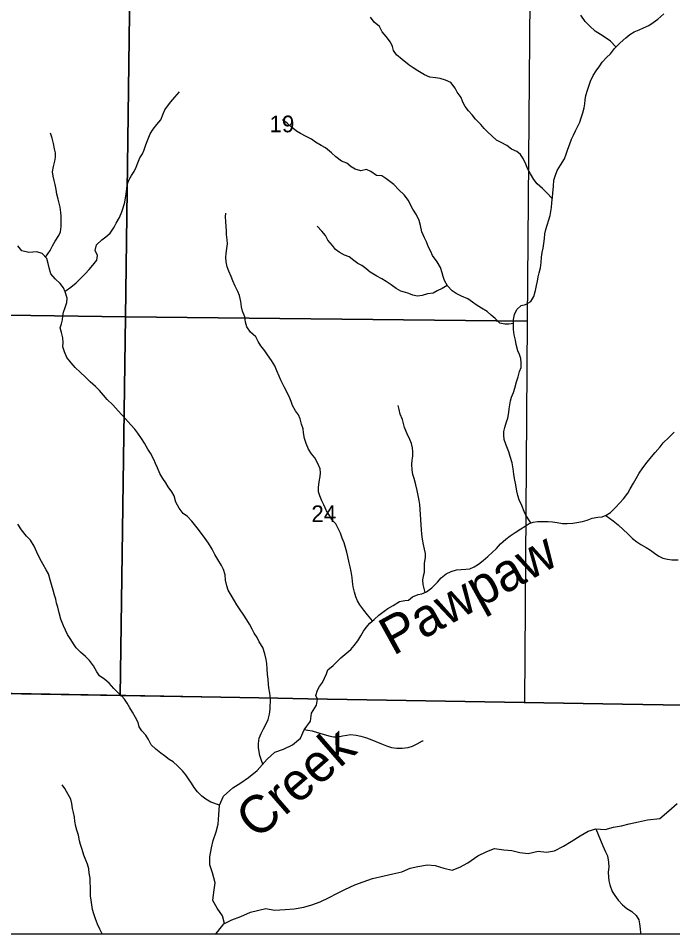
# Model space of a CAD drawing. Extents: x -10 to 158, y 8 to 33.
# Drawn here: x -6.322 to -4.683, y 8.322 to 10.615 of the extents above; entities that cross this region are included whole.
import ezdxf

# ---------------------------------------------------------------- set-up
doc = ezdxf.new("R2010")
doc.units = 0
for name, color, linetype in [('GM_X_Corporation', 7, 'Continuous'), ('GM_X_Minor_River', 7, 'Continuous'), ('GM_X_Minor_River_Text', 7, 'Continuous'), ('GM_X_Section_Text', 7, 'Continuous')]:
    doc.layers.add(name, color=color, linetype=linetype)

msp = doc.modelspace()

# ---------------------------------------------------------------- linework, layer by layer
at = {"layer": 'GM_X_Corporation'}
for points in [[(-6.04, 10.88), (-6.0536, 9.8669), (-7.0611, 9.881), (-7.0512, 10.8902)], [(-5.039, 10.8659), (-5.0474, 9.8563), (-6.0536, 9.8669), (-6.04, 10.88)], [(-6.0536, 9.8669), (-6.0665, 8.9179), (-7.0554, 8.9346), (-7.0611, 9.881)], [(-5.0474, 9.8563), (-5.0537, 8.9006), (-6.0665, 8.9179), (-6.0536, 9.8669)], [(-9.5644, 9.4643), (-9.5644, 8.3217), (-3.0592, 8.3217), (-3.0461, 8.849), (-3.0384, 9.32), (-3.038, 9.8353), (-3.5382, 9.8396), (-4.0418, 9.845), (-4.0443, 9.3749), (-4.0456, 9.0756), (-4.0474, 8.8852), (-4.2975, 8.8883), (-4.8083, 8.897), (-5.5966, 8.9104), (-5.6716, 8.9116), (-6.576, 8.9279), (-7.8105, 8.9446), (-7.9359, 8.9497), (-7.9405, 9.4552), (-8.2177, 9.4548), (-8.6489, 9.4603), (-9.0726, 9.4561), (-9.3995, 9.4613)], [(-7.9379, 8.3217), (-3.0592, 8.3217), (-3.0461, 8.849), (-3.0384, 9.32), (-3.038, 9.8353), (-3.5382, 9.8396), (-4.0418, 9.845), (-4.0443, 9.3749), (-4.0456, 9.0756), (-4.0474, 8.8852), (-4.2975, 8.8883), (-4.8083, 8.897), (-5.5966, 8.9104), (-5.6716, 8.9116), (-6.576, 8.9279), (-7.8105, 8.9446), (-7.9359, 8.9497), (-7.947, 8.8081), (-7.9441, 8.4785)]]:
    msp.add_lwpolyline(points, close=True, dxfattribs=at)
msp.add_lwpolyline([(-6.576, 8.9279), (-5.6716, 8.9116), (-5.5966, 8.9104), (-4.8083, 8.897), (-4.2975, 8.8883), (-4.0474, 8.8852), (-4.0456, 9.0756), (-4.0443, 9.3749), (-4.0418, 9.845), (-4.0376, 10.02), (-4.0275, 10.7192)], dxfattribs=at)
msp.add_lwpolyline([(-6.576, 8.9279), (-5.6716, 8.9116), (-5.5966, 8.9104), (-4.8083, 8.897), (-4.2975, 8.8883), (-4.0474, 8.8852), (-4.0456, 9.0756), (-4.0443, 9.3749), (-4.0418, 9.845), (-4.0376, 10.02), (-4.0275, 10.7192)], dxfattribs=at)
at = {"layer": 'GM_X_Minor_River'}
for points in [[(-4.9845, 10.163), (-4.998, 10.177), (-5.0088, 10.1886), (-5.0219, 10.2002), (-5.0307, 10.2111), (-5.0389, 10.225), (-5.0455, 10.2367), (-5.051, 10.2496), (-5.0569, 10.2635), (-5.0638, 10.2737), (-5.0734, 10.2808), (-5.0868, 10.2871), (-5.0979, 10.2957), (-5.1124, 10.3031), (-5.1242, 10.309), (-5.1358, 10.3199), (-5.1454, 10.3292), (-5.155, 10.3382), (-5.1631, 10.3488), (-5.1769, 10.3615), (-5.1854, 10.3728), (-5.1943, 10.3829), (-5.2024, 10.3938), (-5.2086, 10.4047), (-5.2129, 10.4161), (-5.2222, 10.4296), (-5.2273, 10.4398), (-5.2384, 10.4541), (-5.2522, 10.4596), (-5.2651, 10.464), (-5.2765, 10.4654), (-5.291, 10.4675), (-5.3043, 10.4726), (-5.3208, 10.4831), (-5.3326, 10.4901), (-5.343, 10.4972), (-5.3606, 10.5114), (-5.3748, 10.523), (-5.3821, 10.5335), (-5.3846, 10.5441), (-5.3896, 10.5551), (-5.4008, 10.569), (-5.4101, 10.5806), (-5.4167, 10.5942), (-5.4301, 10.6047), (-5.4394, 10.6175)], [(-4.8249, 10.5429), (-4.8388, 10.5576), (-4.8521, 10.5661), (-4.8632, 10.5736), (-4.8766, 10.5822), (-4.8909, 10.5953), (-4.902, 10.6069), (-4.9128, 10.6223)], [(-4.8005, 10.5653), (-4.7904, 10.5738), (-4.7795, 10.5804), (-4.7667, 10.5859), (-4.7561, 10.5905), (-4.7429, 10.5964), (-4.7316, 10.6038), (-4.72, 10.6127), (-4.7046, 10.6261)], [(-5.0382, 9.3505), (-5.0504, 9.3698), (-5.0551, 9.3796), (-5.061, 9.3943), (-5.0669, 9.4087), (-5.0708, 9.4197), (-5.0732, 9.4303), (-5.0757, 9.4458), (-5.0793, 9.4617), (-5.081, 9.4731), (-5.0827, 9.4863), (-5.0852, 9.5015), (-5.0895, 9.517), (-5.0935, 9.5283), (-5.1002, 9.5457), (-5.1049, 9.5593), (-5.1058, 9.57), (-5.1055, 9.5794), (-5.103, 9.5894), (-5.099, 9.6035), (-5.0961, 9.613), (-5.0936, 9.6271), (-5.0926, 9.6366), (-5.0909, 9.6465), (-5.0891, 9.656), (-5.0862, 9.6659), (-5.0814, 9.6773), (-5.0785, 9.688), (-5.0742, 9.7044), (-5.0702, 9.7162), (-5.0662, 9.7296), (-5.0625, 9.7402), (-5.0619, 9.7513), (-5.0632, 9.7623), (-5.0663, 9.7721), (-5.0706, 9.7819), (-5.0746, 9.7978), (-5.0767, 9.8084), (-5.0799, 9.822), (-5.0812, 9.8349), (-5.0815, 9.86), (-5.0787, 9.8725), (-5.0735, 9.8855), (-5.0619, 9.8952), (-5.0517, 9.898), (-5.0385, 9.9053), (-5.0307, 9.918), (-5.0267, 9.9328), (-5.0242, 9.9454), (-5.0217, 9.9564), (-5.0196, 9.9671), (-5.0171, 9.9774), (-5.0142, 9.9896), (-5.0125, 10.0033), (-5.0111, 10.0162), (-5.0097, 10.028), (-5.0076, 10.039), (-5.0055, 10.0504), (-5.0038, 10.0626), (-5.0031, 10.0744), (-5.0006, 10.0858), (-4.997, 10.0961), (-4.9926, 10.1095), (-4.9893, 10.1209), (-4.9876, 10.1304), (-4.9862, 10.141), (-4.9852, 10.1521), (-4.9842, 10.1665), (-4.9832, 10.1768), (-4.9816, 10.1943), (-4.9803, 10.2095), (-4.9774, 10.2194), (-4.9718, 10.2331), (-4.9641, 10.2465), (-4.9536, 10.2622), (-4.9492, 10.2744), (-4.9452, 10.287), (-4.9416, 10.2977), (-4.9361, 10.3118), (-4.9309, 10.3221), (-4.9265, 10.3328), (-4.9213, 10.3424), (-4.9154, 10.3542), (-4.9117, 10.3649), (-4.9077, 10.3775), (-4.9045, 10.3904), (-4.9031, 10.4003), (-4.9017, 10.4106), (-4.9, 10.4216), (-4.8963, 10.4342), (-4.8927, 10.4445), (-4.8883, 10.4575), (-4.8816, 10.4716), (-4.8746, 10.4827), (-4.8656, 10.4953), (-4.8593, 10.5049), (-4.8488, 10.5164), (-4.8387, 10.5257), (-4.8286, 10.5391), (-4.8144, 10.5533), (-4.8005, 10.5653)], [(-6.2046, 9.9309), (-6.1901, 9.9411), (-6.1766, 9.9519), (-6.1631, 9.965), (-6.1545, 9.9746), (-6.1444, 9.9857), (-6.1351, 9.9961), (-6.1254, 10.0088), (-6.1236, 10.0202), (-6.1291, 10.0326), (-6.1259, 10.0471), (-6.1124, 10.0598), (-6.1022, 10.0668), (-6.0917, 10.076), (-6.0817, 10.091), (-6.0769, 10.1013), (-6.068, 10.1158), (-6.0628, 10.1295), (-6.0588, 10.1399), (-6.0552, 10.1543), (-6.0534, 10.165), (-6.052, 10.1745), (-6.0503, 10.1874), (-6.0489, 10.1973), (-6.0453, 10.2095), (-6.0379, 10.221), (-6.0319, 10.2309), (-6.0267, 10.2413), (-6.022, 10.2523), (-6.0176, 10.2653), (-6.0109, 10.2753), (-6.0064, 10.2848), (-6.0021, 10.2978), (-5.998, 10.3081), (-5.9914, 10.3253), (-5.984, 10.3371), (-5.975, 10.3486), (-5.9649, 10.3605), (-5.9587, 10.375), (-5.9546, 10.385), (-5.9479, 10.3945), (-5.9397, 10.4053), (-5.9296, 10.4172), (-5.9184, 10.4306)], [(-5.0814, 9.8497), (-5.0928, 9.8484), (-5.103, 9.8487), (-5.1156, 9.8512), (-5.1275, 9.8628), (-5.1371, 9.871), (-5.1478, 9.88), (-5.1616, 9.8882), (-5.1746, 9.8971), (-5.1842, 9.9038), (-5.1957, 9.9117), (-5.2121, 9.9187), (-5.225, 9.925), (-5.235, 9.9321), (-5.2465, 9.9441), (-5.2543, 9.9576), (-5.2579, 9.9675), (-5.2599, 9.9773), (-5.2642, 9.9905), (-5.2731, 10.0048), (-5.284, 10.0203), (-5.2887, 10.0305), (-5.2941, 10.041), (-5.2992, 10.055), (-5.3047, 10.0648), (-5.3109, 10.0799), (-5.3142, 10.0955), (-5.3178, 10.1079), (-5.3244, 10.1219), (-5.3337, 10.1366), (-5.3391, 10.1472), (-5.3442, 10.1585), (-5.355, 10.172), (-5.3688, 10.1851), (-5.3815, 10.1979), (-5.3915, 10.2057), (-5.4015, 10.2132), (-5.4114, 10.2199), (-5.4243, 10.2205), (-5.4385, 10.2309), (-5.45, 10.2357), (-5.464, 10.2329), (-5.478, 10.2365), (-5.4884, 10.2428), (-5.4987, 10.2514), (-5.5125, 10.2566), (-5.5266, 10.2674), (-5.537, 10.2779), (-5.5527, 10.2902), (-5.5631, 10.2958), (-5.5776, 10.3043), (-5.5872, 10.3118), (-5.6009, 10.3185), (-5.6147, 10.3259), (-5.6254, 10.3315), (-5.6384, 10.3423), (-5.6484, 10.352), (-5.6603, 10.3599)], [(-6.2536, 10.016), (-6.2422, 10.0327), (-6.2363, 10.0445), (-6.2292, 10.056), (-6.2203, 10.0706), (-6.2162, 10.0801), (-6.2145, 10.093), (-6.2143, 10.1071), (-6.2145, 10.1189), (-6.215, 10.1284), (-6.217, 10.1412), (-6.2198, 10.1511), (-6.2222, 10.1613), (-6.2251, 10.1738), (-6.2271, 10.1855), (-6.2295, 10.198), (-6.2323, 10.2079), (-6.2347, 10.2188), (-6.2357, 10.2302), (-6.2339, 10.2435), (-6.2303, 10.2565), (-6.2282, 10.2668), (-6.2283, 10.2774), (-6.2307, 10.2876), (-6.2336, 10.3009), (-6.2368, 10.3141), (-6.2411, 10.3266)], [(-5.4346, 9.1056), (-5.4471, 9.1205), (-5.4567, 9.1322), (-5.4664, 9.1457), (-5.4718, 9.1555), (-5.4765, 9.1657), (-5.4801, 9.1775), (-5.4829, 9.1907), (-5.4846, 9.2036), (-5.4855, 9.2142), (-5.488, 9.2286), (-5.4904, 9.2404), (-5.4932, 9.2506), (-5.4968, 9.2669), (-5.4992, 9.2771), (-5.5024, 9.2892), (-5.506, 9.3009), (-5.5103, 9.3126), (-5.5146, 9.3251), (-5.5267, 9.3485), (-5.5367, 9.3586), (-5.5422, 9.3692), (-5.5499, 9.3805), (-5.5569, 9.3956), (-5.5612, 9.4058), (-5.5663, 9.4182), (-5.5695, 9.4284), (-5.57, 9.4395), (-5.5683, 9.4535), (-5.5658, 9.4665), (-5.5652, 9.4763), (-5.5657, 9.4858), (-5.5716, 9.4994), (-5.5793, 9.5134), (-5.5871, 9.5235), (-5.5948, 9.5356), (-5.6007, 9.5499), (-5.6046, 9.562), (-5.6075, 9.5761), (-5.6084, 9.5859), (-5.6123, 9.5976), (-5.6159, 9.6113), (-5.6198, 9.6211), (-5.6279, 9.6316), (-5.6353, 9.6444), (-5.6381, 9.655), (-5.6436, 9.6675), (-5.656, 9.6916), (-5.6642, 9.7078), (-5.6682, 9.7181), (-5.674, 9.7313), (-5.6795, 9.7441), (-5.6876, 9.7573), (-5.6973, 9.7716), (-5.7039, 9.7818), (-5.7147, 9.7942), (-5.7213, 9.8047), (-5.7271, 9.8164), (-5.7398, 9.8284), (-5.7498, 9.8416), (-5.7526, 9.8533), (-5.754, 9.8666), (-5.7602, 9.8809), (-5.763, 9.8919), (-5.7643, 9.9055), (-5.7679, 9.9203), (-5.7719, 9.9305), (-5.7785, 9.9433), (-5.7847, 9.9573), (-5.7887, 9.9679), (-5.7945, 9.9811), (-5.7989, 9.9917), (-5.8013, 10.0046), (-5.8018, 10.0156), (-5.8008, 10.0258), (-5.7991, 10.0376), (-5.7977, 10.0494), (-5.7986, 10.06), (-5.7999, 10.0729), (-5.8004, 10.0824), (-5.8013, 10.0934), (-5.8022, 10.1055), (-5.8028, 10.1169), (-5.8018, 10.1268)], [(-5.2473, 9.9453), (-5.2601, 9.9374), (-5.2726, 9.9323), (-5.2827, 9.9261), (-5.2967, 9.9244), (-5.31, 9.9201), (-5.3217, 9.9188), (-5.3335, 9.9213), (-5.3434, 9.925), (-5.3541, 9.929), (-5.364, 9.9315), (-5.3755, 9.9378), (-5.3877, 9.9468), (-5.4007, 9.9554), (-5.4114, 9.9617), (-5.4237, 9.9684), (-5.4401, 9.9784), (-5.4516, 9.9881), (-5.4616, 9.9952), (-5.4711, 10.0008), (-5.4815, 10.0083), (-5.493, 10.0172), (-5.5048, 10.0209), (-5.5178, 10.0287), (-5.5274, 10.0358), (-5.5351, 10.0455), (-5.5463, 10.0587), (-5.5525, 10.0704), (-5.5614, 10.0813), (-5.5729, 10.0937)], [(-5.6905, 8.9107), (-5.6919, 8.9241), (-5.6943, 8.9374), (-5.6948, 8.9469), (-5.6961, 8.9594), (-5.6978, 8.9711), (-5.6984, 8.9852), (-5.6993, 8.9984), (-5.7006, 9.0087), (-5.7046, 9.0223), (-5.7097, 9.0382), (-5.7182, 9.0529), (-5.7237, 9.0638), (-5.7307, 9.0748), (-5.7357, 9.0846), (-5.7423, 9.0966), (-5.7493, 9.1076), (-5.7582, 9.1219), (-5.7659, 9.1328), (-5.7745, 9.1456), (-5.7799, 9.1554), (-5.7888, 9.1693), (-5.7962, 9.1821), (-5.7994, 9.1927), (-5.8026, 9.2071), (-5.8039, 9.2208), (-5.8079, 9.234), (-5.8129, 9.2438), (-5.8222, 9.2589), (-5.8292, 9.2717), (-5.8366, 9.2849), (-5.8455, 9.3), (-5.8537, 9.312), (-5.8653, 9.3274), (-5.8734, 9.3384), (-5.8872, 9.3549), (-5.8984, 9.3669), (-5.9087, 9.3744), (-5.9192, 9.3875), (-5.927, 9.403), (-5.9313, 9.4185), (-5.9371, 9.4283), (-5.946, 9.4407), (-5.9519, 9.4509), (-5.9596, 9.4618), (-5.9673, 9.4742), (-5.9732, 9.4882), (-5.9779, 9.4992), (-5.9826, 9.5097), (-5.9904, 9.5256), (-5.997, 9.5357), (-6.0059, 9.5501), (-6.0136, 9.5617), (-6.0226, 9.5753), (-6.0303, 9.5858), (-6.0403, 9.5963), (-6.053, 9.611), (-6.0626, 9.6211), (-6.0715, 9.6316), (-6.0853, 9.6463), (-6.0988, 9.6594), (-6.1084, 9.6703), (-6.1184, 9.6819), (-6.128, 9.692), (-6.1415, 9.7036), (-6.1534, 9.7156), (-6.1665, 9.7284), (-6.1795, 9.74), (-6.1895, 9.7516), (-6.2, 9.7652), (-6.2058, 9.7791), (-6.2105, 9.7916), (-6.2096, 9.8026), (-6.2105, 9.814), (-6.2137, 9.8276), (-6.2165, 9.8394), (-6.2132, 9.8489), (-6.2107, 9.8596), (-6.21, 9.8691), (-6.2087, 9.8786), (-6.2046, 9.8904), (-6.2006, 9.9026), (-6.1996, 9.9136), (-6.204, 9.9295), (-6.2087, 9.9397), (-6.2172, 9.9506), (-6.2295, 9.9622), (-6.2406, 9.9742), (-6.2443, 9.9894), (-6.2471, 10), (-6.2506, 10.0128), (-6.2622, 10.0252), (-6.2755, 10.0296), (-6.2857, 10.0287), (-6.2952, 10.0282), (-6.3127, 10.0325), (-6.3231, 10.0446)], [(-5.3027, 9.1764), (-5.3077, 9.1964), (-5.309, 9.207), (-5.3065, 9.218), (-5.3047, 9.2276), (-5.3041, 9.2397), (-5.3042, 9.2496), (-5.3021, 9.2644), (-5.3022, 9.2739), (-5.3043, 9.2849), (-5.3071, 9.2966), (-5.3095, 9.3095), (-5.3109, 9.3228), (-5.3121, 9.3338), (-5.3127, 9.3448), (-5.3132, 9.3592), (-5.3145, 9.3721), (-5.3151, 9.3839), (-5.3164, 9.3971), (-5.318, 9.407), (-5.3201, 9.4195), (-5.3225, 9.432), (-5.3261, 9.4464), (-5.3305, 9.4615), (-5.3333, 9.4717), (-5.3354, 9.4838), (-5.3359, 9.4971), (-5.3353, 9.5074), (-5.3335, 9.5177), (-5.3337, 9.5287), (-5.3346, 9.5389), (-5.337, 9.5499), (-5.3409, 9.5597), (-5.3479, 9.5737), (-5.3542, 9.5892), (-5.3574, 9.5998), (-5.3598, 9.6096), (-5.3653, 9.6232), (-5.3681, 9.6349), (-5.3701, 9.6448)], [(-5.5724, 8.9088), (-5.5765, 8.9184), (-5.5728, 8.9313), (-5.5673, 8.9409), (-5.5602, 8.9505), (-5.5546, 8.962), (-5.5502, 8.9723), (-5.5466, 8.9826), (-5.5334, 8.9937), (-5.514, 9.013), (-5.4993, 9.0253), (-5.4892, 9.0338), (-5.4806, 9.0434), (-5.4713, 9.0549), (-5.4635, 9.0675), (-5.4572, 9.0794), (-5.4505, 9.089), (-5.4415, 9.0997), (-5.4306, 9.109), (-5.4186, 9.1194), (-5.4058, 9.1298), (-5.3961, 9.136), (-5.3825, 9.1438), (-5.3667, 9.1538), (-5.3538, 9.1559), (-5.3443, 9.1568), (-5.3342, 9.1653), (-5.3206, 9.1715), (-5.3108, 9.1732), (-5.2991, 9.1779), (-5.2863, 9.1879), (-5.2721, 9.2021), (-5.2624, 9.2129), (-5.2504, 9.2229), (-5.2375, 9.2288), (-5.2243, 9.2328), (-5.2122, 9.2341), (-5.2008, 9.2346), (-5.191, 9.2358), (-5.18, 9.2402), (-5.1691, 9.2475), (-5.1578, 9.2564), (-5.1458, 9.2664), (-5.1346, 9.2768), (-5.1237, 9.2868), (-5.1144, 9.2983), (-5.1005, 9.3099), (-5.0896, 9.3184), (-5.0776, 9.3269), (-5.0629, 9.3362), (-5.052, 9.3428), (-5.0422, 9.349), (-5.0324, 9.3526), (-5.0214, 9.3542), (-5.0115, 9.3543), (-4.9948, 9.3538), (-4.9842, 9.3532), (-4.972, 9.3518), (-4.9591, 9.3489), (-4.947, 9.3491), (-4.9333, 9.35), (-4.9227, 9.3513), (-4.9091, 9.3541), (-4.897, 9.3573), (-4.8845, 9.3621), (-4.8705, 9.3649), (-4.8595, 9.3662), (-4.8493, 9.3697), (-4.8388, 9.3767), (-4.8261, 9.3894), (-4.8148, 9.4009), (-4.8059, 9.4113), (-4.7954, 9.4255), (-4.7895, 9.4362), (-4.7813, 9.45), (-4.7739, 9.4622), (-4.7665, 9.4756), (-4.7572, 9.489), (-4.7467, 9.5024), (-4.7359, 9.5162), (-4.7266, 9.5274), (-4.7142, 9.5408), (-4.7064, 9.5516), (-4.6925, 9.5643), (-4.6794, 9.5781)], [(-4.8502, 9.3694), (-4.8321, 9.3555), (-4.8191, 9.3458), (-4.8056, 9.3335), (-4.796, 9.3237), (-4.7837, 9.3113), (-4.773, 9.3031), (-4.7622, 9.2964), (-4.7492, 9.289), (-4.7382, 9.2823), (-4.7286, 9.2748), (-4.7171, 9.267), (-4.7072, 9.2626), (-4.6954, 9.2597), (-4.6847, 9.2583), (-4.6695, 9.2578)], [(-6.0623, 8.9166), (-6.0717, 8.9246), (-6.0825, 8.9358), (-6.094, 8.9493), (-6.1051, 8.9587), (-6.1182, 8.9676), (-6.1251, 8.9778), (-6.1333, 8.9929), (-6.1437, 9.006), (-6.1533, 9.0158), (-6.166, 9.0266), (-6.1767, 9.0379), (-6.1833, 9.0477), (-6.1903, 9.0586), (-6.1988, 9.071), (-6.2035, 9.0816), (-6.2086, 9.0925), (-6.2149, 9.1096), (-6.2196, 9.1251), (-6.2225, 9.1398), (-6.226, 9.1497), (-6.2277, 9.1595), (-6.2308, 9.1693), (-6.2344, 9.1822), (-6.2384, 9.1962), (-6.242, 9.2083), (-6.2463, 9.2227), (-6.2522, 9.2332), (-6.2595, 9.2468), (-6.2677, 9.2619), (-6.2751, 9.2774), (-6.2822, 9.2925), (-6.2914, 9.3072), (-6.3011, 9.3177), (-6.3134, 9.3335), (-6.3231, 9.3478)], [(-5.8181, 8.6438), (-5.8399, 8.6514), (-5.8521, 8.6588), (-5.8625, 8.666), (-5.8727, 8.6768), (-5.8813, 8.6878), (-5.8881, 8.6984), (-5.8956, 8.7097), (-5.9024, 8.7195), (-5.9104, 8.7294), (-5.9221, 8.7413), (-5.9338, 8.7521), (-5.9438, 8.7582), (-5.9552, 8.7671), (-5.9648, 8.7736), (-5.9773, 8.784), (-5.9886, 8.7951), (-5.9957, 8.8084), (-6.0025, 8.8186), (-6.0127, 8.83), (-6.0191, 8.8402), (-6.0217, 8.8506), (-6.028, 8.8634), (-6.0358, 8.8767), (-6.0422, 8.8872), (-6.0489, 8.8989), (-6.0557, 8.9091), (-6.0623, 8.9166)], [(-5.8053, 8.347), (-5.8105, 8.3667), (-5.8237, 8.3857), (-5.8343, 8.405), (-5.8324, 8.4259), (-5.829, 8.4491), (-5.8351, 8.4741), (-5.8423, 8.4946), (-5.8423, 8.5144), (-5.8381, 8.5364), (-5.8336, 8.5554), (-5.8264, 8.5766), (-5.8211, 8.596), (-5.8196, 8.6195), (-5.8181, 8.6438), (-5.8075, 8.6658), (-5.7848, 8.6871), (-5.7647, 8.7), (-5.7451, 8.7129), (-5.7231, 8.7303), (-5.6985, 8.7588), (-5.6789, 8.7766), (-5.6577, 8.7835), (-5.6346, 8.7949), (-5.6153, 8.8116), (-5.6055, 8.8324), (-5.5896, 8.8541), (-5.5873, 8.8742), (-5.5745, 8.8943), (-5.5724, 8.9088)], [(-5.7091, 8.7462), (-5.7125, 8.7558), (-5.717, 8.7678), (-5.7188, 8.7774), (-5.7203, 8.7877), (-5.7202, 8.7984), (-5.7182, 8.8112), (-5.7139, 8.8232), (-5.7073, 8.8347), (-5.7007, 8.847), (-5.6956, 8.8586), (-5.6924, 8.8717), (-5.6907, 8.8838), (-5.6905, 8.9107)], [(-5.605, 8.8328), (-5.5963, 8.8318), (-5.5857, 8.8299), (-5.5726, 8.8259), (-5.5583, 8.8214), (-5.5444, 8.817), (-5.5323, 8.815), (-5.5205, 8.8149), (-5.5098, 8.8174), (-5.499, 8.8193), (-5.4895, 8.8204), (-5.4758, 8.8186), (-5.4641, 8.8162), (-5.4525, 8.8131), (-5.4401, 8.8087), (-5.4259, 8.8028), (-5.412, 8.7976), (-5.3993, 8.7925), (-5.3873, 8.7882), (-5.3733, 8.7864), (-5.36, 8.7862), (-5.3455, 8.7879), (-5.3343, 8.7912), (-5.3226, 8.7976), (-5.3094, 8.8046), (-5.3075, 8.8045)], [(-6.112, 8.3217), (-6.1175, 8.3328), (-6.123, 8.3459), (-6.1282, 8.3587), (-6.1326, 8.3711), (-6.1356, 8.3822), (-6.1373, 8.3941), (-6.1391, 8.4056), (-6.1406, 8.4163), (-6.1408, 8.4384), (-6.1414, 8.4502), (-6.1421, 8.4605), (-6.1439, 8.4735), (-6.1453, 8.4842), (-6.1486, 8.4958), (-6.1527, 8.5062), (-6.1575, 8.5186), (-6.1619, 8.5329), (-6.1659, 8.5449), (-6.1686, 8.5545), (-6.1714, 8.5687), (-6.1751, 8.581), (-6.1777, 8.5906), (-6.1798, 8.6033), (-6.1809, 8.614), (-6.1834, 8.6255), (-6.1857, 8.6355), (-6.1874, 8.6477), (-6.1904, 8.6585), (-6.1968, 8.6702), (-6.2049, 8.685), (-6.2117, 8.6944)], [(-4.7915, 8.5967), (-4.7684, 8.602), (-4.7457, 8.6069), (-4.7147, 8.6103), (-4.6928, 8.6297), (-4.6712, 8.6479)], [(-5.8268, 8.3217), (-5.8222, 8.3269), (-5.8067, 8.3462), (-5.7867, 8.3568), (-5.7647, 8.3648), (-5.7398, 8.3754), (-5.7016, 8.3849), (-5.6804, 8.3807), (-5.6535, 8.3823), (-5.6308, 8.3842), (-5.607, 8.3879), (-5.5869, 8.3944), (-5.5658, 8.4012), (-5.5431, 8.4122), (-5.5238, 8.4225), (-5.5037, 8.4323), (-5.4791, 8.4437), (-5.458, 8.4513), (-5.4349, 8.4597), (-5.4054, 8.4665), (-5.3835, 8.4714), (-5.3615, 8.4767), (-5.3403, 8.4855), (-5.3207, 8.4904), (-5.2972, 8.4946), (-5.2775, 8.4923), (-5.2556, 8.4855), (-5.2352, 8.4809), (-5.2159, 8.4885), (-5.1955, 8.4991), (-5.1705, 8.517), (-5.1486, 8.5276), (-5.1293, 8.5348), (-5.1058, 8.5314), (-5.0854, 8.5299), (-5.0654, 8.5253), (-5.0449, 8.523), (-5.0196, 8.5284), (-4.9992, 8.5261), (-4.9784, 8.5291), (-4.9564, 8.5413), (-4.9367, 8.5526), (-4.9144, 8.5671), (-4.8948, 8.5788), (-4.8751, 8.5841), (-4.852, 8.583), (-4.8308, 8.5887), (-4.8108, 8.5917), (-4.7915, 8.5967)], [(-4.8751, 8.5841), (-4.8574, 8.5414), (-4.8513, 8.5264), (-4.8459, 8.5164), (-4.8432, 8.5011), (-4.8424, 8.4886), (-4.8442, 8.4757), (-4.8438, 8.4635), (-4.8425, 8.454), (-4.8405, 8.4441), (-4.8345, 8.4276), (-4.8275, 8.4171), (-4.8195, 8.4059), (-4.8088, 8.3942), (-4.7976, 8.3848), (-4.7853, 8.3773), (-4.7745, 8.3671), (-4.768, 8.3563), (-4.7659, 8.3463), (-4.7644, 8.3338), (-4.7635, 8.3239), (-4.7635, 8.3217)]]:
    msp.add_lwpolyline(points, dxfattribs=at)

# ---------------------------------------------------------------- texts
at = {"layer": 'GM_X_Minor_River_Text'}
for s, rotation, p in [('Pawpaw', 28.9378, (-5.3828, 9.017)), ('Creek', 41.0321, (-5.7242, 8.5549))]:
    msp.add_text(s, height=0.09469, rotation=rotation, dxfattribs=at).set_placement(p)
at = {"layer": 'GM_X_Section_Text'}
for s, p in [('19', (-5.6927, 10.329)), ('24', (-5.5877, 9.3526))]:
    msp.add_text(s, height=0.04186, rotation=0, dxfattribs=at).set_placement(p)

doc.saveas('drawing.dxf')
